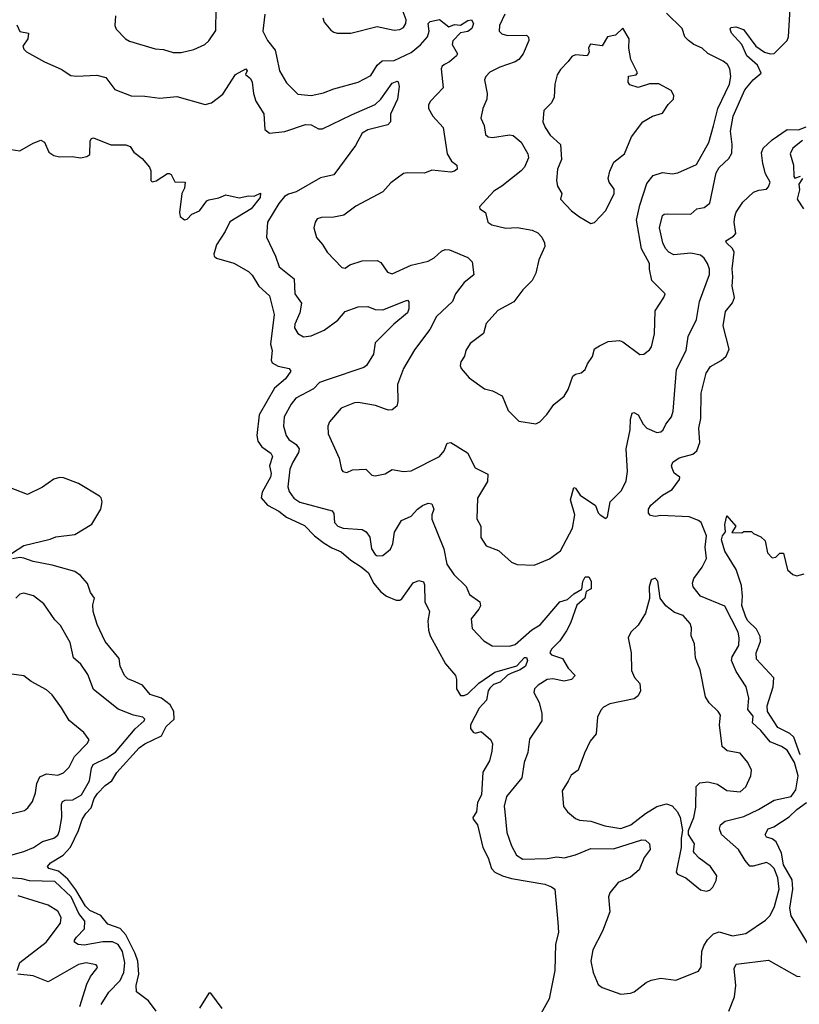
# Model space of a CAD drawing. Extents: x 2133461 to 2293071, y 753526 to 916327.
# Tile 337 of 459: x 2223144 to 2227268, y 897156 to 902365. Entities that reach past the tile are written whole.
import ezdxf

# ---------------------------------------------------------------- set-up
doc = ezdxf.new("R2010")
doc.units = 0

msp = doc.modelspace()

# ---------------------------------------------------------------- linework, layer by layer
at = {"layer": '0CON10XD'}
for points in [[(2224440, 902395), (2224430.6, 902305), (2224455.6, 902255.6), (2224495.3, 902205), (2224502.1, 902172.1), (2224518.5, 902095), (2224555, 902031.1), (2224615, 901971.9), (2224685, 901963.9), (2224751.5, 901978.5), (2224805, 902000), (2224935.3, 902034.7), (2225000.7, 902069.3), (2225035.3, 902124.7), (2225061.7, 902148.3), (2225125, 902149.6), (2225215, 902191.9), (2225265, 902232.5), (2225301.1, 902275), (2225310.7, 902305), (2225305.6, 902344.4), (2225316.2, 902355), (2225365, 902366), (2225415, 902327.5), (2225445, 902340), (2225475, 902336.2), (2225515, 902360.4), (2225534.4, 902364.4), (2225545.3, 902345), (2225535, 902318.9), (2225515, 902302.8), (2225475, 902295.6), (2225435, 902254.2), (2225430.9, 902235), (2225459.2, 902185), (2225454.4, 902175), (2225417.9, 902142.1), (2225391.8, 902128.2), (2225379.7, 902120.3), (2225374.2, 902105), (2225384.2, 902005), (2225316.7, 901935), (2225306.7, 901915), (2225306.5, 901895), (2225329.1, 901855), (2225383.3, 901795), (2225406.2, 901655), (2225427.4, 901617.4), (2225455.6, 901595), (2225458.1, 901575), (2225445, 901563.6), (2225425, 901559.4), (2225325, 901569.2), (2225285, 901554.2), (2225195, 901555.7), (2225175, 901550.8), (2225108, 901502), (2225065, 901454), (2224921.7, 901378.3), (2224858, 901332), (2224805, 901320.6), (2224740.5, 901319.5), (2224718.3, 901311.7), (2224706.1, 901293.9), (2224700, 901265), (2224713.3, 901213.3), (2224745, 901176.7), (2224770, 901135), (2224848.8, 901055), (2224865, 901050.8), (2224891.1, 901068.9), (2224955, 901089.1), (2225035, 901092.2), (2225055, 901080.8), (2225088.9, 901028.9), (2225115, 901021.1), (2225215, 901066.9), (2225305, 901087.5), (2225335.7, 901105), (2225375, 901141.1), (2225395, 901149.5), (2225417.5, 901147.5), (2225515, 901106.5), (2225536.9, 901085), (2225546, 901015), (2225494.8, 900975.2), (2225449.6, 900915), (2225433.5, 900875), (2225348.9, 900795), (2225314, 900726), (2225231.7, 900618.3), (2225175, 900520), (2225142.5, 900435), (2225144.4, 900345.6), (2225138.5, 900321.5), (2225115, 900301.4), (2225095, 900299.2), (2225073.9, 900306.1), (2225025.8, 900324.2), (2224935, 900339.4), (2224915, 900337.8), (2224845, 900310), (2224782, 900238), (2224773.1, 900215), (2224776.5, 900175), (2224834.4, 900045), (2224845.8, 899985.8), (2224853.3, 899975), (2224875, 899970), (2224905, 899984.2), (2224975, 899988), (2225005.9, 899955.9), (2225025, 899952), (2225077.3, 899962.7), (2225115, 899986.2), (2225174.4, 899974.4), (2225215, 899978.1), (2225365, 900054.5), (2225389.4, 900085), (2225405, 900124.2), (2225425, 900129.1), (2225513.1, 900073.1), (2225553.8, 899995), (2225621.3, 899961.3), (2225617.9, 899922.1), (2225565.4, 899834.6), (2225562.9, 899725), (2225582.9, 899685), (2225584, 899625), (2225611.7, 899581.7), (2225677.6, 899557.6), (2225745, 899495.8), (2225775, 899483.1), (2225865, 899479.4), (2225946.8, 899513.2), (2226004.3, 899555.7), (2226067.9, 899675), (2226080, 899745), (2226057.1, 899825), (2226075, 899890), (2226085, 899887.5), (2226108.9, 899848.9), (2226190, 899795), (2226205, 899756.7), (2226215, 899746), (2226245, 899726.7), (2226253.3, 899735), (2226268.5, 899815), (2226327.3, 899875), (2226352.7, 899925), (2226359.2, 899975), (2226352.9, 900095), (2226373.8, 900195), (2226375, 900252.5), (2226385, 900283.3), (2226392.7, 900287.3), (2226415.7, 900275), (2226443.1, 900225), (2226461.4, 900205), (2226515, 900180.6), (2226535, 900184.2), (2226548, 900195), (2226562, 900225), (2226593.1, 900265), (2226600.9, 900295), (2226619.2, 900515), (2226670.4, 900615), (2226681.1, 900688.9), (2226725, 900780), (2226739.7, 900875), (2226792.7, 901017.3), (2226793.8, 901045), (2226783.1, 901075), (2226765, 901103.1), (2226745, 901119.6), (2226695, 901129.3), (2226605, 901122), (2226577.5, 901135), (2226560.7, 901155), (2226546.6, 901185), (2226529.5, 901265), (2226545, 901330), (2226552.7, 901337.3), (2226569.1, 901339.1), (2226693.7, 901336.3), (2226725.5, 901364.5), (2226765, 901371.1), (2226794.5, 901395), (2226828.3, 901555), (2226845, 901583.1), (2226895, 901631.5), (2226911.3, 901658.7), (2226913.3, 901705), (2226904.3, 901775), (2226918.8, 901855), (2226980.3, 901995), (2227025, 902046.4), (2227067, 902083), (2227047.1, 902125), (2226991.4, 902175), (2226963.8, 902235), (2226910.3, 902295), (2226902.1, 902315), (2226906.2, 902323.8), (2226932, 902328), (2226973.3, 902313.3), (2227038.7, 902225), (2227085, 902193.8), (2227115, 902184.6), (2227135, 902187.3), (2227184.1, 902235.9), (2227205, 902254.8), (2227211.4, 902275), (2227221.2, 902455)], [(2223651.2, 902385), (2223646.2, 902335), (2223653.3, 902315), (2223703.8, 902265), (2223725, 902252.5), (2223860.9, 902210.9), (2223905, 902206.9), (2223955, 902192.2), (2223997.6, 902192.4), (2224065, 902206.9), (2224124, 902235), (2224145, 902254.3), (2224181.7, 902308.3), (2224183.2, 902425)], [(2224748, 902375), (2224755, 902352.5), (2224790.3, 902310.3), (2224805, 902298.8), (2224824.2, 902294.2), (2224895, 902294.2), (2225035, 902330), (2225125, 902310.5), (2225155, 902313.1), (2225175, 902324.3), (2225187.5, 902345), (2225187.7, 902365), (2225173, 902407)], [(2225855, 900985.7), (2225805, 900935.8), (2225757.8, 900872.2), (2225672.8, 900827.2), (2225611.7, 900758.3), (2225598, 900705), (2225527.7, 900652.3), (2225504.4, 900615.6), (2225497.5, 900585), (2225478, 900555), (2225473.8, 900535), (2225479.3, 900519.3), (2225521.3, 900471.3), (2225603, 900413), (2225645, 900402.5), (2225696.7, 900375), (2225727.9, 900297.9), (2225785, 900241.2), (2225875, 900227.5), (2225895, 900238), (2225933.2, 900276.8), (2225970.2, 900329.8), (2226025, 900374), (2226045, 900408.8), (2226070.9, 900479.1), (2226085, 900490), (2226115, 900496.7), (2226135, 900513.8), (2226147.5, 900545), (2226175, 900583.3), (2226185.6, 900624.4), (2226210.8, 900639.2), (2226257.4, 900662.6), (2226317.6, 900667.6), (2226335, 900660.8), (2226425, 900593.8), (2226445, 900596.2), (2226475, 900618.8), (2226485.6, 900634.4), (2226502.7, 900702.7), (2226505.8, 900825), (2226552, 900895), (2226558, 900915), (2226488.6, 900985), (2226475.8, 901045), (2226476.7, 901075), (2226432.9, 901152.9), (2226406.8, 901305), (2226424.6, 901384.6), (2226461.4, 901498.6), (2226495, 901540.5), (2226545, 901556.9), (2226595, 901549.2), (2226625.7, 901554.3), (2226725, 901599.4), (2226790.3, 901715), (2226814, 901804), (2226836.7, 901895), (2226898.8, 902025), (2226906.1, 902065), (2226900.9, 902105), (2226887.7, 902127.7), (2226866.3, 902146.3), (2226785, 902186.7), (2226755, 902215.6), (2226710, 902235), (2226681.4, 902255), (2226663.3, 902275), (2226649.2, 902319.2), (2226565, 902400)], [(2225710.6, 902395), (2225682.9, 902335), (2225680.8, 902305), (2225695, 902291.4), (2225725, 902281.5), (2225824.2, 902284.2), (2225835, 902272.5), (2225837.1, 902255), (2225808, 902185), (2225785, 902155.6), (2225765, 902142.3), (2225684.1, 902114.1), (2225631.7, 902088.3), (2225610, 902065), (2225603.6, 902046.4), (2225617.5, 901975), (2225615.8, 901945), (2225594.3, 901895), (2225584.2, 901845), (2225601.2, 901805), (2225608.3, 901758.3), (2225622.5, 901745), (2225645, 901741.9), (2225735, 901755.6), (2225755, 901753.1), (2225797.3, 901717.3), (2225832.9, 901655), (2225835.9, 901635), (2225813.8, 901585), (2225797.3, 901565), (2225695.3, 901484.7), (2225651.7, 901458.3), (2225576.2, 901375), (2225578.8, 901365), (2225608.8, 901345), (2225621.2, 901295), (2225640.9, 901280.9), (2225715, 901262.5), (2225775, 901265.5), (2225855, 901251.5), (2225885, 901238.5), (2225905.5, 901215), (2225920, 901185), (2225921.2, 901165), (2225889.6, 901095), (2225874.6, 901025), (2225855, 900985.7)], [(2223128.8, 902338.8), (2223145, 902302.5), (2223190, 902295), (2223186.7, 902265), (2223160, 902225), (2223165, 902210), (2223180, 902195), (2223275, 902142), (2223363, 902103), (2223415, 902070.4), (2223445, 902066.8), (2223552.6, 902072.6), (2223598.8, 902058.8), (2223646.7, 901996.7), (2223733.1, 901963.1), (2223805, 901961.2), (2223885, 901949.4), (2223975, 901959.5), (2224125, 901916.7), (2224158, 901925), (2224218.1, 901971.9), (2224284.6, 902075.4), (2224340, 902105), (2224346.7, 902095), (2224337.5, 902075), (2224365, 902053.8), (2224374.3, 902035), (2224381.1, 901975), (2224393.5, 901935), (2224435, 901867.5), (2224440.8, 901785), (2224465, 901764.3), (2224546.7, 901773.3), (2224655, 901810.6), (2224685, 901808.6), (2224725, 901787.1), (2224745, 901788.6), (2224898.7, 901861.3), (2225025, 901917.1), (2225054.8, 901945.2), (2225115, 902029.2), (2225140, 902040), (2225146.9, 902036.9), (2225151.2, 902011.2), (2225143.4, 901945), (2225105.3, 901865), (2225105.6, 901824.4), (2225090.7, 901809.3), (2224985, 901783.2), (2224955.4, 901765), (2224919.5, 901700.5), (2224805, 901543.8), (2224735, 901528.2), (2224606.1, 901453.9), (2224565, 901442.9), (2224545, 901429.1), (2224515, 901393.3), (2224455.4, 901295), (2224448.9, 901215), (2224497.3, 901115), (2224517.1, 901057.1), (2224595.5, 900995), (2224599.1, 900915), (2224635.4, 900865), (2224626.1, 900815), (2224599.5, 900755), (2224597.1, 900735), (2224616, 900705), (2224645, 900688.2), (2224685, 900693.5), (2224755, 900722.9), (2224826.2, 900775), (2224865, 900821.2), (2224935, 900846.4), (2224985, 900848.5), (2225025, 900831.8), (2225065, 900830), (2225185, 900878.6), (2225195, 900881.2), (2225202.5, 900872.5), (2225202.5, 900835), (2225195.6, 900815), (2225123.3, 900755), (2225024.5, 900655.5), (2225015.8, 900595), (2224978.6, 900535), (2224964.6, 900525.4), (2224775, 900461.6), (2224730, 900445), (2224698, 900412), (2224605, 900362.5), (2224579.5, 900330.5), (2224543.6, 900265), (2224539.2, 900215), (2224552.7, 900165), (2224567.8, 900145), (2224607.1, 900117.1), (2224622.7, 900095), (2224619.6, 900075), (2224588.7, 900025), (2224573.5, 899986.5), (2224563, 899893), (2224568.7, 899868.7), (2224594.7, 899834.7), (2224625, 899812.8), (2224796.7, 899766.8), (2224805, 899753.3), (2224810, 899705), (2224826, 899685), (2224855, 899674.6), (2224955, 899667.5), (2224976.1, 899656.1), (2224996.7, 899626.7), (2225005.6, 899565), (2225024.4, 899535), (2225035, 899529.5), (2225065, 899531.4), (2225105.5, 899564.5), (2225117.8, 899592.2), (2225125.8, 899654.2), (2225163.3, 899715), (2225215, 899739.2), (2225248, 899775), (2225275, 899794.2), (2225305, 899808), (2225325, 899803.3), (2225335.6, 899775), (2225324.2, 899745), (2225323.5, 899723.5), (2225387.3, 899565), (2225404.1, 899484.1), (2225439.8, 899429.8), (2225505, 899366), (2225524, 899325), (2225578.8, 899285), (2225581.2, 899265), (2225572.7, 899247.3), (2225532.5, 899195), (2225537.5, 899145), (2225598.8, 899078.8), (2225642.6, 899052.6), (2225735, 899050), (2225765, 899060.4), (2225853.2, 899136.8), (2225896.8, 899163.2), (2226002.3, 899285), (2226042.4, 899297.6), (2226075, 899328.4), (2226117, 899353), (2226122.6, 899392.6), (2226135, 899417.5), (2226155, 899418.5), (2226167.6, 899395), (2226167.5, 899355), (2226140.3, 899339.7), (2226133.8, 899305), (2226092.1, 899267.9), (2226057.9, 899172.1), (2226037.4, 899132.6), (2226001.5, 899078.5), (2225957.1, 899035), (2225948.1, 899015), (2225958, 899005), (2226014.7, 898984.7), (2226045, 898934.4), (2226082.9, 898895), (2226064, 898875), (2226025, 898865.3), (2225965, 898877.5), (2225934, 898875), (2225886.7, 898845), (2225867.5, 898825), (2225863.8, 898805), (2225892.7, 898752.7), (2225905.6, 898694.4), (2225905.8, 898655), (2225841.4, 898558.6), (2225831.9, 898488.1), (2225812.5, 898435), (2225800, 898355), (2225718.5, 898255), (2225707.7, 898205), (2225710, 898175), (2225721.8, 898065), (2225745, 897993.8), (2225772.5, 897945), (2225805, 897923.2), (2225935, 897928.2), (2225985, 897936.4), (2226025, 897931.1), (2226085, 897946.1), (2226165, 897980.4), (2226285, 897978.8), (2226435, 898026.4), (2226455, 898024.3), (2226475.4, 898005.4), (2226479.5, 897975), (2226447.4, 897932.6), (2226421.7, 897868.3), (2226375, 897828.5), (2226310.4, 897799.6), (2226265.5, 897745), (2226259.1, 897725), (2226266.5, 897645), (2226227.6, 897542.4), (2226176, 897445), (2226165.8, 897385), (2226177.1, 897325), (2226205, 897261.2), (2226225, 897244), (2226325, 897209.4), (2226375, 897214.2), (2226395, 897222), (2226458.6, 897271.4), (2226485, 897284.4), (2226535, 897293.5), (2226615, 897283.3), (2226735, 897332), (2226748.6, 897355), (2226753.2, 897435), (2226763.1, 897465), (2226783.4, 897496.6), (2226815, 897529.4), (2226845, 897540), (2226915, 897518.5), (2226985, 897530.9), (2227089.7, 897600.3), (2227113.4, 897626.6), (2227136.6, 897673.4), (2227161.7, 897765), (2227155.3, 897825), (2227134.7, 897875), (2227115, 897896.2), (2227095, 897905.4), (2227025, 897886.1), (2227007.4, 897887.4), (2226982.7, 897917.3), (2226947.3, 897975), (2226856.9, 898055), (2226845.6, 898085), (2226851.9, 898105), (2226875.4, 898124.6), (2226975, 898150), (2227052.8, 898187.2), (2227135, 898236), (2227225, 898255.6), (2227249.6, 898290.4), (2227261.7, 898365), (2227243.4, 898435), (2227205, 898500.4), (2227175, 898520.3), (2227115, 898545.3), (2227065, 898603.8), (2227020, 898645), (2227025, 898680), (2226996.5, 898715), (2227001.5, 898775), (2226988.1, 898835), (2226935, 898916), (2226909.5, 898975), (2226913.3, 898995), (2226947.9, 899055), (2226950.4, 899095), (2226944.6, 899124.6), (2226875, 899262.5), (2226745, 899316.1), (2226706.9, 899365), (2226703.8, 899385), (2226710.5, 899409.5), (2226755, 899468.6), (2226776.8, 899515), (2226770.2, 899575), (2226777.4, 899635), (2226749.5, 899705), (2226735, 899716.5), (2226685, 899735.4), (2226535, 899742.5), (2226505, 899737.5), (2226481.7, 899741.7), (2226470.8, 899755), (2226471.1, 899775), (2226482.3, 899797.7), (2226545, 899849.5), (2226595, 899880.6), (2226635, 899932.5), (2226636.2, 899945), (2226607, 899967), (2226595, 899992.5), (2226592.5, 900005), (2226600, 900025), (2226633.5, 900046.5), (2226705, 900066.4), (2226726.3, 900083.7), (2226741.3, 900128.7), (2226736.1, 900205), (2226747.7, 900255), (2226749.8, 900390.2), (2226775.6, 900495), (2226799.2, 900530.8), (2226855, 900562.5), (2226881.1, 900585), (2226897, 900623), (2226865.8, 900745), (2226878.5, 900821.5), (2226915, 900868.2), (2226926.3, 900895), (2226913.8, 900955), (2226917.2, 901005), (2226912.6, 901047.4), (2226924.6, 901134.6), (2226915.4, 901155), (2226883.1, 901185), (2226880, 901195), (2226919.8, 901220.2), (2226931.9, 901235), (2226924.5, 901295), (2226927.5, 901325), (2226935, 901346.7), (2226969.7, 901400.3), (2227026.8, 901453.2), (2227055, 901464.3), (2227095, 901469.2), (2227105, 901481.2), (2227113.8, 901505), (2227090.2, 901550.2), (2227075.2, 901605), (2227068.2, 901661.8), (2227078, 901685), (2227125, 901730.5), (2227205, 901784.5), (2227265, 901782.9), (2227305, 901798.1)], [(2226165, 901287.5), (2226185, 901292.5), (2226244.4, 901355.6), (2226289.4, 901445), (2226288.7, 901468.7), (2226262, 901505), (2226257.5, 901525), (2226265.9, 901564.1), (2226287.9, 901612.1), (2226343.8, 901655), (2226381.4, 901745), (2226441.2, 901825), (2226492.5, 901855), (2226545, 901871.2), (2226575, 901916.7), (2226602.5, 901945), (2226603.8, 901965), (2226590.5, 901990.5), (2226525.7, 902025.7), (2226475, 902025.7), (2226415, 902006), (2226371.4, 902021.4), (2226363.8, 902035), (2226365, 902067.5), (2226405, 902073.3), (2226412.5, 902085), (2226377.5, 902155), (2226366.7, 902215), (2226368.8, 902265), (2226335, 902320), (2226296.1, 902283.9), (2226253.3, 902275), (2226225, 902227.5), (2226163.9, 902236.1), (2226153.9, 902216.1), (2226156.1, 902193.9), (2226146.2, 902173.8), (2226085, 902180), (2226065, 902170), (2226046.2, 902145), (2226005, 902101.2), (2225987, 902073), (2225974.2, 902025), (2225970.8, 901955), (2225958, 901925), (2225917.5, 901885), (2225911.9, 901825), (2225923.3, 901795), (2225949.4, 901755), (2226004.2, 901704.2), (2226010.8, 901625), (2225989.2, 901575), (2225983.8, 901515), (2225988.8, 901485), (2226012.5, 901445), (2226004.2, 901415), (2226063.8, 901353.8), (2226105, 901322), (2226165, 901287.5)], [(2223098.9, 901678.9), (2223145, 901670.9), (2223215, 901712.5), (2223255, 901728.8), (2223275, 901717.5), (2223297.5, 901665), (2223325, 901647.3), (2223355, 901640.4), (2223421.5, 901641.5), (2223465, 901634.3), (2223499.2, 901640.8), (2223515, 901652.5), (2223516.7, 901725), (2223523.6, 901736.4), (2223535, 901740), (2223625, 901702.5), (2223705, 901703.3), (2223727.5, 901695), (2223746.7, 901665), (2223791.2, 901631.2), (2223831.2, 901585), (2223838, 901565), (2223836.7, 901515), (2223845, 901506.7), (2223865, 901512), (2223925, 901551.2), (2223935, 901551.2), (2223945.8, 901545.8), (2223965, 901506.7), (2224020, 901505), (2224015.8, 901474.2)], [(2227285, 901726.1), (2227234.2, 901685.8), (2227219.2, 901655), (2227237.5, 901595), (2227240, 901535), (2227245, 901527.5), (2227275, 901538)], [(2227286, 901525), (2227266.7, 901495), (2227268.8, 901465), (2227256.4, 901416.4), (2227291.4, 901365)], [(2224015.8, 901474.2), (2224001.2, 901445), (2223989.2, 901345), (2223992.5, 901325), (2224015, 901306), (2224030.5, 901309.5), (2224055, 901336.2), (2224095, 901354.3), (2224133.6, 901406.4), (2224145, 901412), (2224197.2, 901422.8), (2224235, 901438), (2224305, 901422.5), (2224353.8, 901433.8), (2224385, 901432.5), (2224418.3, 901448.3), (2224416.7, 901425), (2224368, 901365), (2224254.7, 901295.3), (2224231.5, 901245), (2224184.4, 901175), (2224170, 901125), (2224172, 901115), (2224185, 901104.3), (2224277.1, 901077.1), (2224355, 901032.9), (2224373.9, 901013.9), (2224409.2, 900955), (2224464.5, 900905), (2224490.3, 900805), (2224470.8, 900649.2), (2224478.8, 900615), (2224474.6, 900564.6), (2224479.5, 900549.5), (2224512, 900532), (2224569.5, 900519.5), (2224578, 900505), (2224549.5, 900465), (2224492, 900415), (2224411.1, 900275), (2224398.6, 900165), (2224403.7, 900135), (2224424.8, 900104.8), (2224472.6, 900072.6), (2224480.9, 900055), (2224465.3, 900005.3), (2224474.3, 899965), (2224470.9, 899945), (2224426.1, 899865), (2224420.6, 899835), (2224455, 899796.6), (2224515, 899765.3), (2224555, 899732.5), (2224649.7, 899689.7), (2224704, 899635), (2224755, 899595.3), (2224795, 899570.5), (2224845, 899550.3), (2224895, 899506.2), (2224951, 899471), (2224989.1, 899439.1), (2225015.2, 899385), (2225055, 899338.1), (2225085, 899314.7), (2225135, 899294.4), (2225155, 899294.3), (2225165, 899301.4), (2225225, 899385.7), (2225255, 899397.6), (2225280.7, 899390.7), (2225285.9, 899375), (2225287.5, 899285), (2225312.7, 899235), (2225303.5, 899185), (2225306.2, 899135), (2225314.6, 899105.4), (2225396.9, 898956.9), (2225449, 898895), (2225454.8, 898875), (2225455, 898825.8), (2225475, 898790.4), (2225495, 898790.3), (2225515, 898798.8), (2225572.5, 898855), (2225657.3, 898912.7), (2225773.3, 898946.7), (2225815, 898990.3), (2225825, 898990.4), (2225830.5, 898975), (2225820, 898945), (2225791.9, 898925), (2225745, 898908.4), (2225725, 898897.8), (2225685, 898860.8), (2225651.3, 898848.7), (2225630.9, 898829.1), (2225622.1, 898815), (2225613.8, 898765), (2225575, 898723.5), (2225528.1, 898635), (2225528, 898615), (2225543.3, 898595), (2225555, 898590), (2225585, 898600), (2225636, 898555), (2225644.4, 898534.4), (2225642.5, 898495), (2225630, 898445), (2225594, 898385), (2225586.9, 898265), (2225565.9, 898224.1), (2225560.9, 898175), (2225542, 898145), (2225542.5, 898135), (2225566.2, 898105), (2225594, 897985), (2225621.4, 897931.4), (2225640.5, 897875), (2225657.5, 897855), (2225697.8, 897835), (2225745, 897821.7), (2225922.1, 897792.1), (2225958, 897778), (2225974.2, 897765), (2225990.2, 897590.2), (2225994.6, 897535), (2225978.9, 897475), (2225974.8, 897335), (2225944.8, 897185.2), (2225901.4, 897105)], [(2223099.7, 899540.3), (2223165, 899582.9), (2223305, 899616.9), (2223335, 899630), (2223435, 899642.2), (2223525, 899696.7), (2223572.4, 899775), (2223580, 899815), (2223575.4, 899835), (2223565.5, 899845), (2223455, 899911.4), (2223375, 899942.2), (2223355, 899943.7), (2223324.3, 899935), (2223265, 899891.5), (2223185, 899854), (2223015, 899917.9)], [(2227273.1, 898475), (2227238.9, 898568.9), (2227219.1, 898589.1), (2227155, 898619.7), (2227099.7, 898705), (2227097.8, 898735), (2227130.4, 898835), (2227132.8, 898882.8), (2227042, 898982), (2227041, 899015), (2227062.9, 899075), (2227061.5, 899101.5), (2227041.2, 899141.2), (2226996, 899185), (2226985.9, 899205), (2226964.7, 899265.3), (2226967.9, 899315), (2226961.8, 899371.8), (2226935, 899456.2), (2226875, 899554), (2226857, 899613), (2226861.2, 899635), (2226877.5, 899655), (2226874.2, 899695), (2226885, 899740), (2226932.5, 899685), (2226911.7, 899651.7), (2226965, 899650), (2226975, 899657.5), (2227015, 899657.5), (2227026.4, 899646.4), (2227065, 899630), (2227088.3, 899608.3), (2227100, 899545), (2227125, 899517.5), (2227145, 899521.2), (2227165, 899543.3), (2227185, 899542.5), (2227206.2, 899455), (2227235, 899430), (2227255, 899423.8), (2227295, 899433.3)], [(2223865, 897119.5), (2223824.4, 897174.4), (2223761.7, 897221.7), (2223760.3, 897255), (2223774.8, 897315), (2223768.4, 897385), (2223755.3, 897425.3), (2223705, 897523.3), (2223675, 897556.7), (2223609.4, 897579.4), (2223573.7, 897625), (2223515, 897652.8), (2223492.4, 897675), (2223441.3, 897761.3), (2223398.3, 897818.3), (2223349.7, 897859.7), (2223298.6, 897875), (2223291.5, 897885), (2223306.7, 897905), (2223374.5, 897945.5), (2223412, 897988), (2223454.7, 898075), (2223475, 898134.2), (2223493.4, 898165), (2223522.4, 898195), (2223538, 898245), (2223555, 898272.1), (2223595, 898314.1), (2223631.4, 898338.6), (2223657.8, 898382.2), (2223775, 898512.9), (2223805, 898533.9), (2223893.1, 898576.9), (2223918.8, 898625), (2223960.8, 898665), (2223960, 898705), (2223939.6, 898739.6), (2223894.4, 898775), (2223834.4, 898795), (2223793.8, 898843.8), (2223755, 898861.4), (2223715, 898877.5), (2223698, 898895), (2223675.8, 898945), (2223670.6, 898985), (2223595, 899076.2), (2223553.5, 899165), (2223532.7, 899235), (2223531.3, 899268.7), (2223538.8, 899305), (2223518, 899335), (2223502.9, 899382.9), (2223465.4, 899425.4), (2223435, 899445.6), (2223315, 899478.9), (2223215, 899498.1), (2223165, 899517.1), (2223145, 899520), (2223105, 899512.9)], [(2226775, 897754), (2226795, 897760), (2226810.8, 897775), (2226828.3, 897811.7), (2226831.2, 897835), (2226799.2, 897885), (2226738.9, 897928.9), (2226713.8, 897955), (2226708, 897965), (2226713.3, 898005), (2226682.5, 898055), (2226682.5, 898075), (2226710.6, 898145), (2226721.8, 898198.2), (2226722.1, 898307.9), (2226742.9, 898327.1), (2226785, 898332.7), (2226835, 898320.5), (2226885, 898286.5), (2226955, 898280), (2226985, 898306), (2227011.4, 898365), (2227015.8, 898395), (2226995.8, 898435), (2226955.4, 898485.4), (2226886.3, 898496.3), (2226860.2, 898520.2), (2226846.9, 898635), (2226851.8, 898685), (2226839.4, 898705), (2226790.8, 898750.8), (2226772.2, 898782.2), (2226744.5, 898925), (2226727.5, 898965), (2226719.3, 898989.3), (2226713.7, 899063.7), (2226697.1, 899105), (2226697.9, 899147.9), (2226691.3, 899171.3), (2226653.3, 899213.3), (2226608.2, 899228.2), (2226562, 899265), (2226532.5, 899305), (2226520, 899395), (2226505, 899410), (2226485, 899402.5), (2226473.8, 899365), (2226476.4, 899303.6), (2226453.8, 899225), (2226415, 899162.5), (2226377.5, 899125), (2226363.3, 899095), (2226379.5, 899015), (2226381.3, 898921.3), (2226397.1, 898885), (2226425, 898853.3), (2226428.6, 898815), (2226415, 898788), (2226395, 898772.9), (2226266.7, 898745), (2226232.5, 898727.5), (2226218.3, 898711.7), (2226200, 898675), (2226193.1, 898586.9), (2226162.4, 898547.6), (2226131.2, 898485), (2226098.8, 898395), (2226061.9, 898368.1), (2226045, 898336.7), (2226014.4, 898285), (2226021.7, 898201.7), (2226041.2, 898175), (2226085, 898138.8), (2226105, 898130), (2226165, 898125.5), (2226239.5, 898099.5), (2226325, 898085.9), (2226377.5, 898105), (2226455.4, 898165), (2226515, 898201.9), (2226565, 898216.8), (2226595, 898205.5), (2226623.5, 898175), (2226638.9, 898145), (2226650.8, 898075), (2226643.5, 898035), (2226643.5, 897985), (2226617.5, 897855), (2226623.8, 897843.8), (2226668.8, 897825), (2226745, 897761.2), (2226775, 897754)], [(2223085, 897941.5), (2223165, 897964.7), (2223217.1, 897985), (2223265, 898017.5), (2223325, 898034.6), (2223345, 898050.5), (2223354.6, 898074.6), (2223365.9, 898145), (2223364.6, 898215), (2223370.9, 898229.1), (2223384.6, 898235.4), (2223425, 898237.2), (2223470, 898265), (2223512.1, 898337.9), (2223523.7, 898405), (2223533.2, 898425), (2223605, 898459.8), (2223649.9, 898490.1), (2223755, 898613.6), (2223802.9, 898655), (2223805.8, 898665), (2223795, 898675.5), (2223745, 898685.5), (2223665, 898718.2), (2223535, 898820.8), (2223505, 898901.2), (2223467.5, 898955), (2223428.7, 898988.7), (2223410.9, 899070.9), (2223360.3, 899160.3), (2223329.7, 899189.7), (2223271.4, 899275), (2223216.3, 899316.3), (2223165, 899331.4), (2223145, 899326.2), (2223123.3, 899305)], [(2223104.5, 898165.5), (2223169.4, 898180.6), (2223187.5, 898195), (2223211.7, 898228.3), (2223227.3, 898275), (2223233.5, 898325), (2223250.5, 898359.5), (2223285, 898374.5), (2223345, 898368.8), (2223375, 898380.5), (2223405, 898411.4), (2223433.7, 898466.3), (2223500.6, 898535), (2223512, 898555), (2223483.6, 898593.6), (2223405, 898658), (2223365.6, 898725), (2223315, 898792.5), (2223285, 898820.6), (2223205, 898864.2), (2223165, 898894), (2223087.5, 898905)], [(2227319.7, 897469.7), (2227224.9, 897624.9), (2227217.7, 897665), (2227233.7, 897765), (2227230, 897815), (2227185, 897894.2), (2227173.7, 897955), (2227145.2, 898015.2), (2227125, 898031.8), (2227095, 898040), (2227088, 898055), (2227103.8, 898085), (2227133.3, 898095), (2227215, 898147.7), (2227255, 898187.4), (2227306.8, 898223.2)], [(2223574.7, 897155), (2223615, 897219.5), (2223675, 897282.1), (2223695.5, 897324.5), (2223700.2, 897375), (2223687, 897435), (2223665, 897472), (2223635, 897486.8), (2223584, 897486), (2223485, 897469.3), (2223452.6, 897472.6), (2223433.6, 897485), (2223433.2, 897495), (2223445, 897511.5), (2223485.8, 897555), (2223488.8, 897595), (2223456, 897636), (2223416.8, 897725), (2223330, 897805), (2223195, 897810.1), (2223155, 897819.8), (2223045, 897828.1)], [(2223130.8, 897335), (2223145, 897376.7), (2223283.5, 897485), (2223360, 897585), (2223362.5, 897615), (2223345, 897648.1), (2223295, 897679.6), (2223135, 897729.6)], [(2226895, 897119.2), (2226926.1, 897195), (2226932.7, 897255), (2226924.5, 897345), (2226935, 897368.6), (2227105, 897389.2), (2227254.7, 897304.7), (2227272.3, 897302.3)], [(2223462.4, 897145), (2223498.2, 897261.8), (2223517.4, 897302.6), (2223552, 897345), (2223555.7, 897355), (2223548.8, 897365), (2223495, 897374.5), (2223455, 897366.9), (2223295, 897275.5), (2223215, 897307.1), (2223134, 897315)], [(2224214.2, 897134.2), (2224155, 897214.4), (2224145, 897215.7), (2224095.2, 897135)]]:
    msp.add_lwpolyline(points, dxfattribs=at)

doc.saveas('drawing.dxf')
